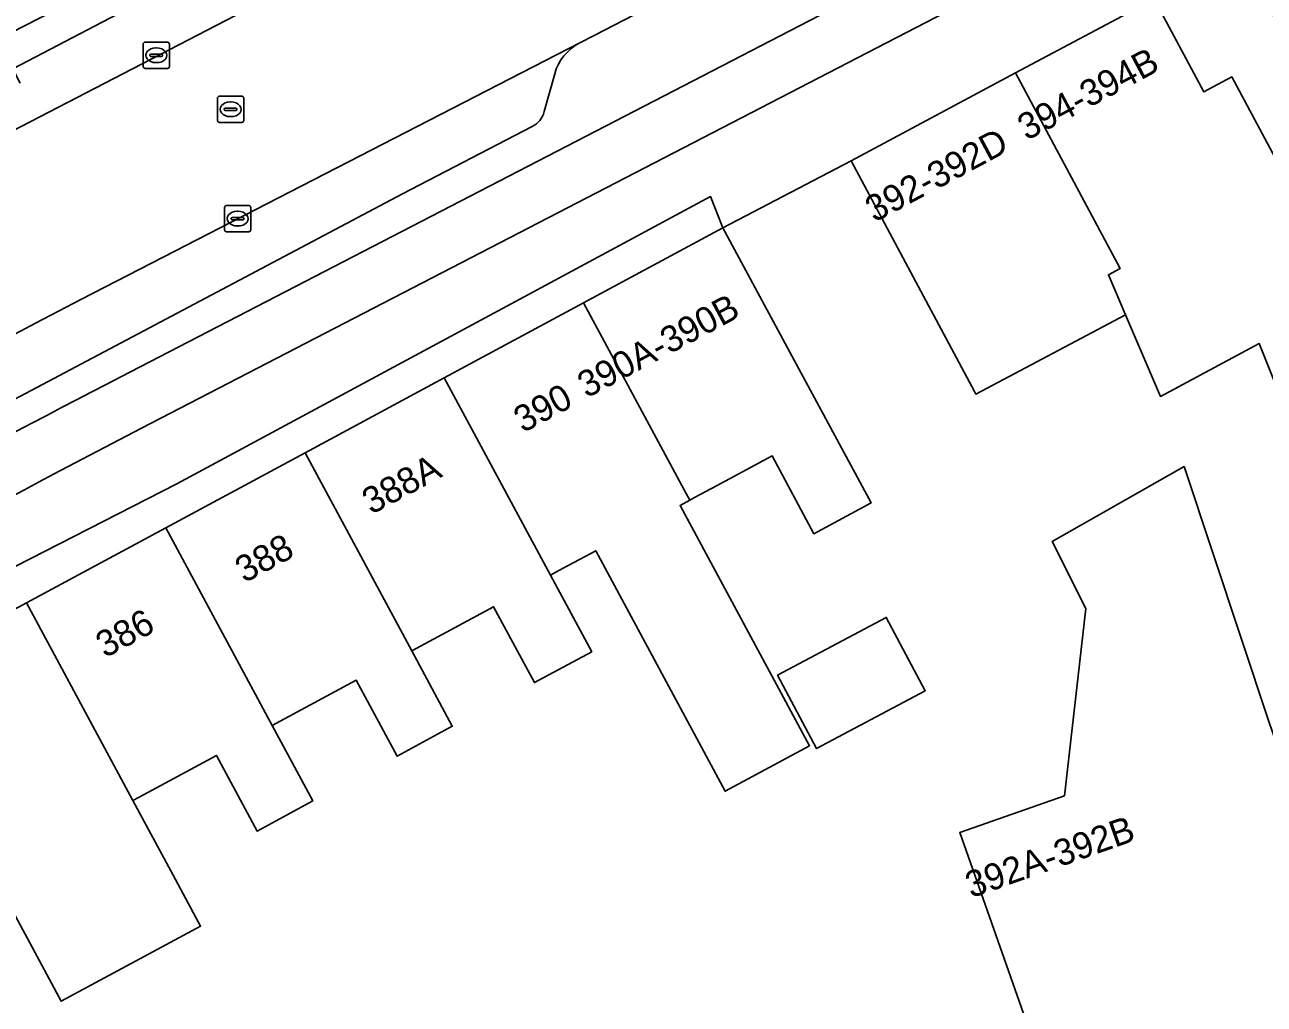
# Model space of a CAD drawing. Extents: x 163008 to 163854, y 382777 to 383982.
# Drawn here: x 163516.26 to 163563.45, y 383680.01 to 383717.28 of the extents above; entities that cross this region are included whole.
import ezdxf

# ---------------------------------------------------------------- set-up
doc = ezdxf.new("R2010")
doc.units = 0
for name, color, linetype in [('IMGEO_Erf', 7, 'Continuous'), ('IMGEO_Fietspad_open', 7, 'Continuous'), ('IMGEO_Kolk', 7, 'Continuous'), ('IMGEO_Pand', 7, 'Continuous'), ('IMGEO_Pand_nummerreeks', 7, 'Continuous'), ('IMGEO_Parkeervlak_open', 7, 'Continuous'), ('IMGEO_Rijbaan_lokaal_gesloten', 7, 'Continuous'), ('IMGEO_Rioolput', 7, 'Continuous'), ('IMGEO_Verkeerseiland_open', 7, 'Continuous'), ('IMGEO_Voetpad_open', 7, 'Continuous')]:
    doc.layers.add(name, color=color, linetype=linetype)

msp = doc.modelspace()

# ---------------------------------------------------------------- linework, layer by layer
at = {"layer": 'IMGEO_Erf'}
for points in [[(163562.718, 383720.036), (163559.251, 383718.277), (163561.149, 383714.731), (163562.213, 383715.301), (163564.152, 383711.677), (163566.078, 383712.541), (163564.763, 383715.474), (163564.332, 383716.436)], [(163544.912, 383692.528), (163549.056, 383694.73), (163550.541, 383691.938), (163546.397, 383689.735)]]:
    msp.add_lwpolyline(points, close=True, dxfattribs=at)
for points in [[(163565.848, 383698.684), (163563.256, 383705.152), (163559.495, 383703.138), (163558.17, 383706.24), (163552.471, 383703.228), (163552.419, 383703.325), (163550.079, 383707.696), (163547.719, 383712.104), (163542.841, 383709.56), (163542.362, 383710.748), (163522.046, 383699.806), (163506.411, 383691.822), (163500, 383688.38), (163481.794, 383678.606)], [(163511.023, 383692.421), (163516.326, 383695.278), (163521.629, 383698.134), (163526.932, 383700.99), (163532.234, 383703.846), (163537.536, 383706.703), (163542.841, 383709.56), (163545.212, 383705.158), (163548.483, 383699.085), (163546.307, 383697.913), (163544.711, 383700.877), (163542.595, 383699.737), (163541.761, 383699.288), (163541.583, 383699.192), (163541.211, 383698.992), (163546.141, 383689.84), (163542.928, 383688.111), (163537.997, 383697.264), (163536.761, 383696.598), (163536.476, 383696.444), (163536.279, 383696.338), (163537.85, 383693.421), (163535.666, 383692.245), (163534.111, 383695.131), (163531.159, 383693.541), (163530.993, 383693.452), (163532.539, 383690.582), (163530.435, 383689.448), (163528.88, 383692.335), (163525.99, 383690.778), (163525.681, 383690.612), (163527.228, 383687.74), (163525.105, 383686.597), (163523.557, 383689.472), (163520.621, 383687.891), (163520.377, 383687.76), (163521.907, 383684.92), (163522.955, 383682.974), (163517.65, 383680.118), (163515.078, 383684.893)], [(163555.894, 383675.077), (163551.859, 383686.535), (163555.843, 383687.938), (163556.65, 383695.066), (163555.38, 383697.617), (163560.395, 383700.469), (163563.648, 383690.686), (163566.211, 383683.405), (163571.063, 383685.112), (163572.25, 383681.739), (163567.399, 383680.031), (163568.135, 383677.941)]]:
    msp.add_lwpolyline(points, dxfattribs=at)
at = {"layer": 'IMGEO_Fietspad_open'}
for points in [[(163712.53, 383803.588), (163609.061, 383750), (163577.13, 383733.482), (163519.926, 383703.889)], [(163520.71, 383701.927), (163578.184, 383731.666), (163613.616, 383750), (163656.849, 383772.366), (163712.524, 383801.169)], [(163420.325, 383662.389), (163492.316, 383704.277), (163500, 383708.628), (163513.275, 383715.72), (163519.272, 383718.8), (163525.007, 383721.799), (163528.75, 383723.714), (163529.926, 383724.337), (163570.311, 383745.236)]]:
    msp.add_lwpolyline(points, dxfattribs=at)
for centre, radius, start, end in [((163731.75, 383293.354), 461.961, 117.29241, 119.82177), ((163737.784, 383282.27), 472.475, 117.35097, 119.79414)]:
    msp.add_arc(centre, radius, start, end, dxfattribs=at)
at = {"layer": 'IMGEO_Kolk'}
for p, q in [((163520.769, 383715.697), (163520.769, 383716.549)), ((163520.844, 383716.623), (163521.696, 383716.623)), ((163521.257, 383716.403), (163521.282, 383716.403)), ((163521.77, 383716.549), (163521.77, 383715.697)), ((163521.028, 383716.117), (163521.028, 383716.129)), ((163521.466, 383716.08), (163521.068, 383716.08)), ((163521.071, 383716.166), (163521.469, 383716.166)), ((163521.28, 383715.843), (163521.255, 383715.843)), ((163521.512, 383716.129), (163521.512, 383716.117)), ((163521.696, 383715.623), (163520.844, 383715.623)), ((163523.866, 383709.48), (163523.866, 383710.332)), ((163523.941, 383710.406), (163524.793, 383710.406)), ((163524.354, 383710.186), (163524.379, 383710.186)), ((163524.867, 383710.332), (163524.867, 383709.48)), ((163524.125, 383709.9), (163524.125, 383709.912)), ((163524.563, 383709.863), (163524.165, 383709.863)), ((163524.168, 383709.949), (163524.566, 383709.949)), ((163524.377, 383709.626), (163524.352, 383709.626)), ((163524.609, 383709.912), (163524.609, 383709.9)), ((163524.793, 383709.406), (163523.941, 383709.406))]:
    msp.add_line(p, q, dxfattribs=at)
for points in [[(163520.769, 383715.697), (163520.769, 383716.549)], [(163520.844, 383716.623), (163521.696, 383716.623)], [(163521.77, 383716.549), (163521.77, 383715.697)], [(163521.696, 383715.623), (163520.844, 383715.623)], [(163523.866, 383709.48), (163523.866, 383710.332)], [(163523.941, 383710.406), (163524.793, 383710.406)], [(163524.867, 383710.332), (163524.867, 383709.48)], [(163524.793, 383709.406), (163523.941, 383709.406)]]:
    msp.add_lwpolyline(points, dxfattribs=at)
for centre, radius, start, end in [((163520.846, 383716.547), 0.0765, 91.552, 178.448), ((163520.846, 383716.547), 0.0765, 91.552, 178.448), ((163521.694, 383716.547), 0.0765, 1.552, 88.448), ((163521.694, 383716.547), 0.0765, 1.552, 88.448), ((163521.068, 383716.126), 0.0403, 85.8775, 175.7526), ((163521.065, 383716.116), 0.0366, 178.938, 274.7102), ((163521.469, 383716.123), 0.043, 264.8664, 352.4533), ((163521.473, 383716.128), 0.0386, 1.7309, 96.639), ((163520.846, 383715.699), 0.0765, 181.552, 268.448), ((163520.846, 383715.699), 0.0765, 181.552, 268.448), ((163521.694, 383715.699), 0.0765, 271.552, 358.448), ((163521.694, 383715.699), 0.0765, 271.552, 358.448), ((163523.943, 383710.33), 0.0765, 91.552, 178.448), ((163523.943, 383710.33), 0.0765, 91.552, 178.448), ((163524.791, 383710.33), 0.0765, 1.552, 88.448), ((163524.791, 383710.33), 0.0765, 1.552, 88.448), ((163524.165, 383709.909), 0.0403, 85.8775, 175.7526), ((163524.162, 383709.899), 0.0366, 178.938, 274.7102), ((163524.566, 383709.906), 0.043, 264.8664, 352.4533), ((163524.57, 383709.911), 0.0386, 1.7309, 96.639), ((163523.943, 383709.482), 0.0765, 181.552, 268.448), ((163523.943, 383709.482), 0.0765, 181.552, 268.448), ((163524.791, 383709.482), 0.0765, 271.552, 358.448), ((163524.791, 383709.482), 0.0765, 271.552, 358.448)]:
    msp.add_arc(centre, radius, start, end, dxfattribs=at)
for centre, major_axis, ratio, start_param, end_param in [((163521.256, 383716.123), (-0.387, 0.002), 0.722429, 4.712389, 7.853982), ((163521.281, 383716.123), (-0.39, 0.002), 0.717154, 1.570796, 4.712389), ((163524.353, 383709.906), (-0.387, 0.002), 0.722429, 4.712389, 7.853982), ((163524.378, 383709.906), (-0.39, 0.002), 0.717154, 1.570796, 4.712389)]:
    msp.add_ellipse(centre, major_axis=major_axis, ratio=ratio, start_param=start_param, end_param=end_param, dxfattribs=at)
at = {"layer": 'IMGEO_Pand'}
for points in [[(163566.312, 383712.019), (163566.078, 383712.541), (163564.152, 383711.677), (163562.213, 383715.301), (163561.149, 383714.731), (163559.251, 383718.277), (163553.977, 383715.454), (163557.961, 383708.007), (163557.517, 383707.769), (163558.17, 383706.24), (163559.495, 383703.138), (163563.256, 383705.152), (163565.848, 383698.684), (163571.409, 383700.913), (163570.112, 383703.616)], [(163553.977, 383715.454), (163547.719, 383712.104), (163550.079, 383707.696), (163552.419, 383703.325), (163552.471, 383703.228), (163558.17, 383706.24), (163557.517, 383707.769), (163557.961, 383708.007)], [(163542.841, 383709.56), (163537.536, 383706.703), (163541.458, 383699.424), (163541.583, 383699.192), (163541.761, 383699.288), (163542.595, 383699.737), (163544.711, 383700.877), (163546.307, 383697.913), (163548.483, 383699.085), (163545.212, 383705.158)], [(163537.536, 383706.703), (163532.234, 383703.846), (163536.279, 383696.338), (163536.476, 383696.444), (163536.761, 383696.598), (163537.997, 383697.264), (163542.928, 383688.111), (163546.141, 383689.84), (163541.211, 383698.992), (163541.583, 383699.192), (163541.458, 383699.424)], [(163532.234, 383703.846), (163526.932, 383700.99), (163530.993, 383693.452), (163531.159, 383693.541), (163534.111, 383695.131), (163535.666, 383692.245), (163537.85, 383693.421), (163536.279, 383696.338)], [(163526.932, 383700.99), (163521.629, 383698.134), (163525.681, 383690.612), (163525.99, 383690.778), (163528.88, 383692.335), (163530.435, 383689.448), (163532.539, 383690.582), (163530.993, 383693.452)], [(163563.648, 383690.686), (163560.395, 383700.469), (163555.38, 383697.617), (163556.65, 383695.066), (163555.843, 383687.938), (163551.859, 383686.535), (163555.894, 383675.077), (163556.935, 383672.12), (163561.5, 383674.493), (163566.355, 383677.016), (163568.135, 383677.941), (163567.399, 383680.031), (163566.211, 383683.405)], [(163521.629, 383698.134), (163516.326, 383695.278), (163520.377, 383687.76), (163520.621, 383687.891), (163523.557, 383689.472), (163525.105, 383686.597), (163527.228, 383687.74), (163525.681, 383690.612)], [(163516.326, 383695.278), (163511.023, 383692.421), (163513.394, 383688.019), (163515.078, 383684.893), (163517.65, 383680.118), (163522.955, 383682.974), (163521.907, 383684.92), (163520.377, 383687.76)], [(163544.912, 383692.528), (163546.397, 383689.735), (163550.541, 383691.938), (163549.056, 383694.73)]]:
    msp.add_lwpolyline(points, close=True, dxfattribs=at)
at = {"layer": 'IMGEO_Parkeervlak_open'}
for points in [[(163477.846, 383692.06), (163500, 383704.831), (163507.275, 383708.837), (163571.98, 383742.358)], [(163541.395, 383728.814), (163530.319, 383723.121), (163529.347, 383722.608), (163525.634, 383720.649), (163519.796, 383717.695), (163515.811, 383715.604), (163516.09, 383715.069)], [(163537.389, 383716.593), (163518.418, 383706.846)], [(163536.039, 383713.978), (163536.436, 383715.416)], [(163515.397, 383703.396), (163515.646, 383702.907), (163530.647, 383710.845), (163535.58, 383713.411)]]:
    msp.add_lwpolyline(points, dxfattribs=at)
for centre, radius, start, end in [((163538.263, 383714.911), 1.896, 117.4577, 164.5492), ((163535.166, 383714.216), 0.905, 297.2399, 344.7781), ((163778.329, 383208.913), 561.685, 117.56365, 119.70433)]:
    msp.add_arc(centre, radius, start, end, dxfattribs=at)
at = {"layer": 'IMGEO_Rijbaan_lokaal_gesloten'}
for points in [[(163518.418, 383706.846), (163537.389, 383716.593), (163537.943, 383716.88), (163544.792, 383720.432), (163545.517, 383720.808), (163574.267, 383735.67), (163575.101, 383736.103), (163575.492, 383736.306), (163584.251, 383740.859), (163601.91, 383750), (163649.405, 383774.585), (163653.727, 383776.822), (163662.212, 383781.215), (163674.214, 383787.427), (163708.011, 383804.965)], [(163687.51, 383802.26), (163658.463, 383787.208), (163656.866, 383786.375), (163654.214, 383784.992), (163648.887, 383782.214), (163648.75, 383782.149), (163604.922, 383759.416), (163604.59, 383759.244), (163597.534, 383755.582), (163596.899, 383755.251), (163586.731, 383750), (163571.98, 383742.358), (163507.275, 383708.837), (163500, 383704.831), (163477.846, 383692.06)]]:
    msp.add_lwpolyline(points, dxfattribs=at)
msp.add_arc((163778.329, 383208.913), 561.685, 117.56365, 119.70433, dxfattribs=at)
at = {"layer": 'IMGEO_Rioolput'}
for p, q in [((163523.599, 383713.642), (163523.599, 383714.494)), ((163523.674, 383714.568), (163524.526, 383714.568)), ((163524.087, 383714.348), (163524.112, 383714.348)), ((163524.6, 383714.494), (163524.6, 383713.642)), ((163523.858, 383714.062), (163523.858, 383714.074)), ((163524.296, 383714.025), (163523.898, 383714.025)), ((163523.901, 383714.111), (163524.299, 383714.111)), ((163524.342, 383714.074), (163524.342, 383714.062)), ((163524.526, 383713.568), (163523.674, 383713.568)), ((163524.11, 383713.788), (163524.085, 383713.788))]:
    msp.add_line(p, q, dxfattribs=at)
for points in [[(163523.599, 383713.642), (163523.599, 383714.494)], [(163523.674, 383714.568), (163524.526, 383714.568)], [(163524.6, 383714.494), (163524.6, 383713.642)], [(163524.526, 383713.568), (163523.674, 383713.568)]]:
    msp.add_lwpolyline(points, dxfattribs=at)
for centre, radius, start, end in [((163523.676, 383714.492), 0.0765, 91.552, 178.448), ((163523.676, 383714.492), 0.0765, 91.552, 178.448), ((163524.524, 383714.492), 0.0765, 1.552, 88.448), ((163524.524, 383714.492), 0.0765, 1.552, 88.448), ((163523.898, 383714.071), 0.0403, 85.8775, 175.7526), ((163523.895, 383714.061), 0.0366, 178.938, 274.7102), ((163524.299, 383714.068), 0.043, 264.8664, 352.4533), ((163524.303, 383714.073), 0.0386, 1.7309, 96.639), ((163523.676, 383713.644), 0.0765, 181.552, 268.448), ((163523.676, 383713.644), 0.0765, 181.552, 268.448), ((163524.524, 383713.644), 0.0765, 271.552, 358.448), ((163524.524, 383713.644), 0.0765, 271.552, 358.448)]:
    msp.add_arc(centre, radius, start, end, dxfattribs=at)
for centre, major_axis, ratio, start_param, end_param in [((163524.086, 383714.068), (-0.387, 0.002), 0.722429, 4.712389, 7.853982), ((163524.111, 383714.068), (-0.39, 0.002), 0.717154, 1.570796, 4.712389)]:
    msp.add_ellipse(centre, major_axis=major_axis, ratio=ratio, start_param=start_param, end_param=end_param, dxfattribs=at)
at = {"layer": 'IMGEO_Verkeerseiland_open'}
msp.add_lwpolyline([(163516.09, 383715.069), (163515.811, 383715.604), (163519.796, 383717.695), (163525.634, 383720.649), (163525.007, 383721.799), (163519.272, 383718.8), (163513.275, 383715.72), (163500, 383708.628), (163492.316, 383704.277), (163420.325, 383662.389)], dxfattribs=at)
at = {"layer": 'IMGEO_Voetpad_open'}
for points in [[(163519.926, 383703.889), (163577.13, 383733.482), (163609.061, 383750), (163712.53, 383803.588)], [(163613.616, 383750), (163578.184, 383731.666), (163520.71, 383701.927)], [(163545.517, 383720.808), (163544.792, 383720.432), (163537.943, 383716.88), (163537.389, 383716.593)], [(163425.285, 383643.632), (163436.339, 383650.056), (163446.55, 383655.99), (163446.058, 383656.838), (163482.143, 383678.004), (163481.794, 383678.606), (163500, 383688.38), (163506.411, 383691.822), (163522.046, 383699.806), (163542.362, 383710.748), (163542.841, 383709.56), (163547.719, 383712.104), (163553.977, 383715.454), (163559.251, 383718.277)], [(163536.436, 383715.416), (163536.039, 383713.978)], [(163535.58, 383713.411), (163530.647, 383710.845), (163515.646, 383702.907), (163515.397, 383703.396)]]:
    msp.add_lwpolyline(points, dxfattribs=at)
for centre, radius, start, end in [((163538.263, 383714.911), 1.896, 117.4577, 164.5492), ((163535.166, 383714.216), 0.905, 297.2399, 344.7781), ((163731.75, 383293.354), 461.961, 117.29241, 119.82177), ((163737.784, 383282.27), 472.475, 117.35097, 119.79414)]:
    msp.add_arc(centre, radius, start, end, dxfattribs=at)

# ---------------------------------------------------------------- texts
at = {"layer": 'IMGEO_Pand_nummerreeks'}
for s, rotation, p in [('394-394B', 27.9603, (163554.405, 383712.862)), ('392-392D', 28.1609, (163548.61, 383709.745)), ('390A-390B', 28.0921, (163537.654, 383703.058)), ('390', 28.3156, (163535.23, 383701.734)), ('388A', 28.3098, (163529.459, 383698.626)), ('388', 28.3156, (163524.625, 383696.021)), ('386', 28.3156, (163519.32, 383693.164)), ('392A-392B', 19.4004, (163552.29, 383684.036))]:
    msp.add_text(s, height=1, rotation=rotation, dxfattribs=at).set_placement(p)

doc.saveas('drawing.dxf')
